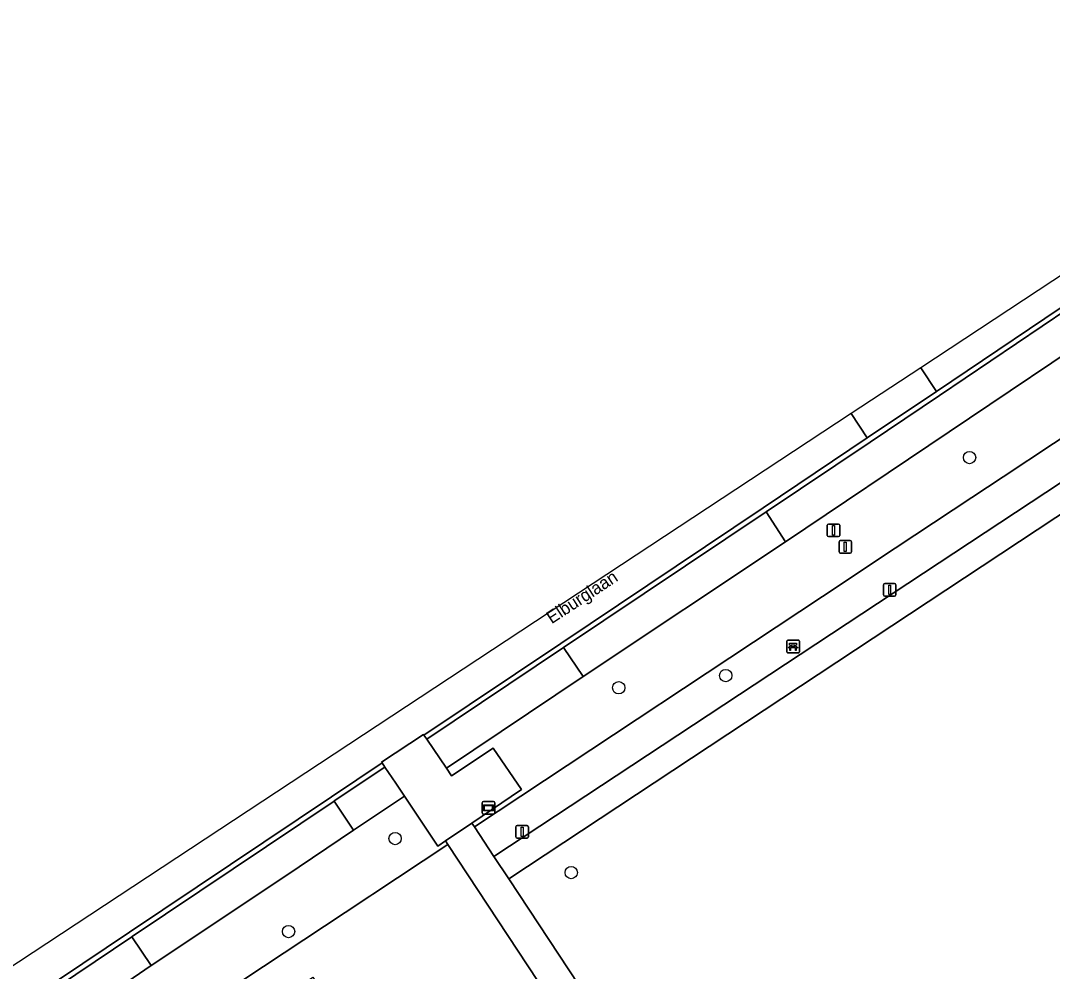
# Model space of a CAD drawing. Extents: x 158352 to 159489, y 383828 to 384603.
# Drawn here: x 158477.8 to 158559.6, y 384307.9 to 384383.3 of the extents above; entities that cross this region are included whole.
import ezdxf

# ---------------------------------------------------------------- set-up
doc = ezdxf.new("R2010")
doc.units = 0
for name, color, linetype in [('IMGEO_Afsluitpaal', 7, 'Continuous'), ('IMGEO_Bank', 7, 'Continuous'), ('IMGEO_Boom', 7, 'Continuous'), ('IMGEO_Groenvoorziening', 7, 'Continuous'), ('IMGEO_Informatiebord', 7, 'Continuous'), ('IMGEO_Lichtmast', 7, 'Continuous'), ('IMGEO_Openbare_ruimte_label', 7, 'Continuous'), ('IMGEO_Parkeervlak_halfverhard', 7, 'Continuous'), ('IMGEO_Rijbaan_lokaal_gesloten', 7, 'Continuous'), ('IMGEO_Rijbaan_lokaal_halfverhard', 7, 'Continuous'), ('IMGEO_Voetgangersgebied_gesloten', 7, 'Continuous'), ('IMGEO_Voetgangersgebied_open', 7, 'Continuous'), ('IMGEO_Voetpad_open', 7, 'Continuous')]:
    doc.layers.add(name, color=color, linetype=linetype)

msp = doc.modelspace()

# ---------------------------------------------------------------- linework, layer by layer
at = {"layer": 'IMGEO_Afsluitpaal'}
for p, q in [((158541.758, 384342.436), (158541.758, 384343.236)), ((158541.758, 384343.236), (158541.758, 384342.436)), ((158541.858, 384343.336), (158542.648, 384343.336)), ((158542.648, 384343.336), (158541.858, 384343.336)), ((158542.748, 384343.236), (158542.748, 384342.436)), ((158542.748, 384342.436), (158542.748, 384343.236)), ((158542.648, 384342.336), (158541.858, 384342.336)), ((158541.858, 384342.336), (158542.648, 384342.336)), ((158542.688, 384341.133), (158542.688, 384341.933)), ((158542.688, 384341.933), (158542.688, 384341.133)), ((158542.788, 384342.033), (158543.578, 384342.033)), ((158543.578, 384342.033), (158542.788, 384342.033)), ((158543.678, 384341.933), (158543.678, 384341.133)), ((158543.678, 384341.133), (158543.678, 384341.933)), ((158543.578, 384341.033), (158542.788, 384341.033)), ((158542.788, 384341.033), (158543.578, 384341.033))]:
    msp.add_line(p, q, dxfattribs=at)
for points in [[(158542.178, 384343.211), (158542.328, 384343.211), (158542.328, 384342.461), (158542.178, 384342.461), (158542.178, 384343.211)], [(158543.108, 384341.908), (158543.258, 384341.908), (158543.258, 384341.158), (158543.108, 384341.158), (158543.108, 384341.908)]]:
    msp.add_lwpolyline(points, dxfattribs=at)
for centre, start, end in [((158541.858, 384343.236), 90, 180), ((158541.858, 384343.236), 90, 180), ((158542.648, 384343.236), 0, 90), ((158542.648, 384343.236), 360, 90), ((158541.858, 384342.436), 180, 270), ((158541.858, 384342.436), 180, 270), ((158542.648, 384342.436), 270, 0), ((158542.648, 384342.436), 270, 0), ((158542.788, 384341.933), 90, 180), ((158542.788, 384341.933), 90, 180), ((158543.578, 384341.933), 0, 90), ((158543.578, 384341.933), 360, 90), ((158542.788, 384341.133), 180, 270), ((158542.788, 384341.133), 180, 270), ((158543.578, 384341.133), 270, 0), ((158543.578, 384341.133), 270, 0)]:
    msp.add_arc(centre, 0.1, start, end, dxfattribs=at)
at = {"layer": 'IMGEO_Bank'}
for p, q in [((158538.544, 384333.196), (158538.544, 384334.037)), ((158538.544, 384334.037), (158538.544, 384333.196)), ((158538.619, 384334.121), (158539.46, 384334.121)), ((158539.46, 384334.121), (158538.619, 384334.121)), ((158538.853, 384333.627), (158538.853, 384333.733)), ((158538.897, 384333.733), (158538.897, 384333.627)), ((158539.185, 384333.739), (158538.903, 384333.739)), ((158539.191, 384333.627), (158539.191, 384333.733)), ((158539.235, 384333.733), (158539.235, 384333.627)), ((158539.544, 384334.046), (158539.544, 384333.205)), ((158539.544, 384333.205), (158539.544, 384334.046)), ((158539.469, 384333.121), (158538.628, 384333.121)), ((158538.628, 384333.121), (158539.469, 384333.121)), ((158539.241, 384333.519), (158538.848, 384333.519)), ((158538.903, 384333.621), (158539.185, 384333.621))]:
    msp.add_line(p, q, dxfattribs=at)
for points in [[(158538.847, 384333.739), (158538.761, 384333.739), (158538.761, 384333.9), (158539.324, 384333.9), (158539.324, 384333.739), (158539.241, 384333.739)], [(158538.791, 384333.519), (158538.649, 384333.519), (158538.761, 384333.621), (158538.847, 384333.621)], [(158538.841, 384333.512), (158538.841, 384333.305), (158538.798, 384333.305), (158538.798, 384333.512)], [(158539.241, 384333.621), (158539.324, 384333.621), (158539.436, 384333.519), (158539.297, 384333.519)], [(158539.291, 384333.512), (158539.291, 384333.305), (158539.247, 384333.305), (158539.247, 384333.512)]]:
    msp.add_lwpolyline(points, dxfattribs=at)
for centre, radius, start, end in [((158538.622, 384334.043), 0.0779, 92.4484, 184.28452), ((158538.622, 384334.043), 0.0779, 92.4484, 184.28452), ((158538.846, 384333.732), 0.00671, 2.89567, 87.10433), ((158538.903, 384333.732), 0.00671, 92.89567, 177.10433), ((158539.185, 384333.732), 0.00671, 2.89567, 87.10433), ((158539.242, 384333.732), 0.00671, 92.89567, 177.10433), ((158539.466, 384334.043), 0.0779, 2.4484, 94.28452), ((158539.466, 384334.043), 0.0779, 2.4484, 94.28452), ((158538.622, 384333.199), 0.0779, 182.4484, 274.28452), ((158538.622, 384333.199), 0.0779, 182.4484, 274.28452), ((158538.791, 384333.512), 0.00671, 2.89567, 87.10433), ((158538.848, 384333.512), 0.00671, 92.89567, 177.10433), ((158538.846, 384333.628), 0.00671, 272.89567, 357.10433), ((158538.903, 384333.628), 0.00671, 182.89567, 267.10433), ((158539.185, 384333.628), 0.00671, 272.89567, 357.10433), ((158539.242, 384333.628), 0.00671, 182.89567, 267.10433), ((158539.24, 384333.512), 0.00671, 2.89567, 87.10433), ((158539.297, 384333.512), 0.00671, 92.89567, 177.10433), ((158539.466, 384333.199), 0.0779, 272.4484, 4.28452), ((158539.466, 384333.199), 0.0779, 272.4484, 4.28452)]:
    msp.add_arc(centre, radius, start, end, dxfattribs=at)
at = {"layer": 'IMGEO_Boom'}
for centre in [(158553.039, 384348.611), (158533.699, 384331.315), (158525.212, 384330.356), (158507.477, 384318.398), (158521.447, 384315.696), (158499.027, 384311.022)]:
    msp.add_circle(centre, 0.489, dxfattribs=at)
at = {"layer": 'IMGEO_Groenvoorziening'}
for points in [[(158597.968, 384381.688), (158580.491, 384370.157), (158564.395, 384359.376), (158538.445, 384341.932), (158522.404, 384331.253), (158511.547, 384323.983), (158511.963, 384323.375), (158515.267, 384325.564), (158517.495, 384322.276), (158513.57, 384319.62), (158513.764, 384319.326), (158543.247, 384338.837)], [(158543.247, 384338.837), (158545.665, 384340.437), (158553.229, 384345.443), (158555.697, 384347.076), (158595.632, 384373.504), (158616.915, 384341.478), (158623.072, 384345.488), (158620.213, 384349.404), (158618.74, 384351.667), (158600.765, 384379.404)], [(158595.632, 384373.504), (158555.697, 384347.076), (158553.229, 384345.443), (158545.665, 384340.437), (158543.247, 384338.837), (158513.764, 384319.326), (158515.315, 384316.974), (158567.631, 384351.478)], [(158568.525, 384349.576), (158516.49, 384315.194)], [(158516.49, 384315.194), (158555.444, 384256.156), (158609.849, 384292.047)]]:
    msp.add_lwpolyline(points, dxfattribs=at)
for points in [[(158564.395, 384359.376), (158562.875, 384361.764), (158550.647, 384353.524), (158545.154, 384349.84), (158536.904, 384344.293), (158538.445, 384341.932)], [(158522.404, 384331.253), (158520.837, 384333.541), (158509.983, 384326.268), (158511.547, 384323.983)], [(158508.214, 384321.756), (158507.527, 384322.782), (158506.664, 384324.062), (158502.656, 384321.382), (158502.632, 384321.366), (158504.188, 384319.06)], [(158503.508, 384312.539), (158505.47, 384313.838), (158505.714, 384313.999), (158511.655, 384317.93), (158511.475, 384318.203), (158510.877, 384317.798), (158508.643, 384321.115), (158508.214, 384321.756), (158504.188, 384319.06), (158498.798, 384315.441), (158488.137, 384308.335), (158478.213, 384301.546), (158480.819, 384297.524)], [(158511.655, 384317.93), (158505.714, 384313.999), (158505.47, 384313.838), (158503.508, 384312.539), (158480.819, 384297.524), (158481.702, 384296.16), (158484.352, 384292.303), (158488.719, 384295.389), (158491.41, 384297.213), (158489.698, 384299.777), (158500.96, 384307.394), (158510.008, 384294.056), (158511.043, 384294.711), (158517.674, 384284.885), (158520.706, 384286.929), (158522.024, 384284.953), (158529.889, 384290.306)], [(158488.137, 384308.335), (158486.589, 384310.604), (158479.243, 384305.664), (158479.078, 384305.554), (158478.213, 384301.546)]]:
    msp.add_lwpolyline(points, close=True, dxfattribs=at)
at = {"layer": 'IMGEO_Informatiebord'}
for p, q in [((158514.389, 384320.426), (158514.389, 384321.226)), ((158514.389, 384321.226), (158514.389, 384320.426)), ((158514.489, 384321.326), (158515.279, 384321.326)), ((158515.279, 384321.326), (158514.489, 384321.326)), ((158515.379, 384321.226), (158515.379, 384320.426)), ((158515.379, 384320.426), (158515.379, 384321.226)), ((158515.279, 384320.326), (158514.489, 384320.326)), ((158514.489, 384320.326), (158515.279, 384320.326))]:
    msp.add_line(p, q, dxfattribs=at)
for points in [[(158514.49, 384321.058), (158515.278, 384321.058), (158515.278, 384320.594), (158514.49, 384320.594), (158514.49, 384321.058)], [(158514.555, 384320.993), (158514.555, 384320.659), (158515.213, 384320.659), (158515.213, 384320.993), (158514.555, 384320.993)]]:
    msp.add_lwpolyline(points, dxfattribs=at)
for centre, start, end in [((158514.489, 384321.226), 90, 180), ((158514.489, 384321.226), 90, 180), ((158515.279, 384321.226), 0, 90), ((158515.279, 384321.226), 360, 90), ((158514.489, 384320.426), 180, 270), ((158514.489, 384320.426), 180, 270), ((158515.279, 384320.426), 270, 0), ((158515.279, 384320.426), 270, 0)]:
    msp.add_arc(centre, 0.1, start, end, dxfattribs=at)
at = {"layer": 'IMGEO_Lichtmast'}
for p, q in [((158546.31, 384338.621), (158547.1, 384338.621)), ((158547.1, 384338.621), (158546.31, 384338.621)), ((158546.21, 384337.721), (158546.21, 384338.521)), ((158546.21, 384338.521), (158546.21, 384337.721)), ((158547.2, 384338.521), (158547.2, 384337.721)), ((158547.2, 384337.721), (158547.2, 384338.521)), ((158547.1, 384337.621), (158546.31, 384337.621)), ((158546.31, 384337.621), (158547.1, 384337.621)), ((158517.057, 384318.522), (158517.057, 384319.322)), ((158517.057, 384319.322), (158517.057, 384318.522)), ((158517.157, 384319.422), (158517.947, 384319.422)), ((158517.947, 384319.422), (158517.157, 384319.422)), ((158518.047, 384319.322), (158518.047, 384318.522)), ((158518.047, 384318.522), (158518.047, 384319.322)), ((158517.947, 384318.422), (158517.157, 384318.422)), ((158517.157, 384318.422), (158517.947, 384318.422))]:
    msp.add_line(p, q, dxfattribs=at)
for points in [[(158546.63, 384338.496), (158546.78, 384338.496), (158546.78, 384337.746), (158546.63, 384337.746), (158546.63, 384338.496)], [(158517.477, 384319.297), (158517.627, 384319.297), (158517.627, 384318.547), (158517.477, 384318.547), (158517.477, 384319.297)]]:
    msp.add_lwpolyline(points, dxfattribs=at)
for centre, start, end in [((158546.31, 384338.521), 90, 180), ((158546.31, 384338.521), 90, 180), ((158547.1, 384338.521), 0, 90), ((158547.1, 384338.521), 360, 90), ((158546.31, 384337.721), 180, 270), ((158546.31, 384337.721), 180, 270), ((158547.1, 384337.721), 270, 0), ((158547.1, 384337.721), 270, 0), ((158517.157, 384319.322), 90, 180), ((158517.157, 384319.322), 90, 180), ((158517.947, 384319.322), 0, 90), ((158517.947, 384319.322), 360, 90), ((158517.157, 384318.522), 180, 270), ((158517.157, 384318.522), 180, 270), ((158517.947, 384318.522), 270, 0), ((158517.947, 384318.522), 270, 0)]:
    msp.add_arc(centre, 0.1, start, end, dxfattribs=at)
at = {"layer": 'IMGEO_Parkeervlak_halfverhard'}
for points in [[(158538.445, 384341.932), (158536.904, 384344.293), (158520.837, 384333.541), (158522.404, 384331.253)], [(158498.798, 384315.441), (158504.188, 384319.06), (158502.632, 384321.366), (158486.63, 384310.631), (158486.589, 384310.604), (158488.137, 384308.335)]]:
    msp.add_lwpolyline(points, close=True, dxfattribs=at)
at = {"layer": 'IMGEO_Rijbaan_lokaal_gesloten'}
for points in [[(158549.173, 384355.73), (158550.424, 384353.856), (158562.651, 384362.095), (158578.714, 384372.851), (158591.974, 384381.688), (158590.969, 384383.256)], [(158549.173, 384355.73), (158543.653, 384352.095), (158544.931, 384350.172), (158550.424, 384353.856)]]:
    msp.add_lwpolyline(points, close=True, dxfattribs=at)
for points in [[(158543.653, 384352.095), (158414.938, 384267.325), (158415.773, 384267.534), (158421.001, 384268.843)], [(158428.004, 384271.944), (158456.564, 384290.996), (158469.318, 384299.504), (158479.02, 384305.996), (158486.407, 384310.963), (158502.433, 384321.714), (158506.44, 384324.394), (158506.412, 384324.448), (158509.723, 384326.659), (158509.757, 384326.598), (158520.613, 384333.873), (158536.677, 384344.622), (158544.931, 384350.172), (158543.653, 384352.095)]]:
    msp.add_lwpolyline(points, dxfattribs=at)
at = {"layer": 'IMGEO_Rijbaan_lokaal_halfverhard'}
msp.add_lwpolyline([(158578.942, 384372.522), (158590.927, 384380.52), (158592.185, 384381.359), (158592.118, 384381.463), (158591.974, 384381.688), (158578.714, 384372.851), (158562.651, 384362.095), (158550.424, 384353.856), (158544.931, 384350.172), (158536.677, 384344.622), (158520.613, 384333.873), (158509.757, 384326.598), (158509.983, 384326.268), (158520.837, 384333.541), (158536.904, 384344.293), (158545.154, 384349.84), (158550.647, 384353.524), (158562.875, 384361.764)], close=True, dxfattribs=at)
msp.add_lwpolyline([(158428.201, 384271.596), (158428.524, 384271.811), (158456.169, 384290.251), (158456.786, 384290.663), (158469.54, 384299.171), (158469.591, 384299.206), (158479.078, 384305.554), (158479.243, 384305.664), (158486.589, 384310.604), (158486.63, 384310.631), (158502.632, 384321.366), (158502.656, 384321.382), (158506.664, 384324.062), (158506.44, 384324.394), (158502.433, 384321.714), (158486.407, 384310.963), (158479.02, 384305.996), (158469.318, 384299.504), (158456.564, 384290.996), (158428.004, 384271.944)], dxfattribs=at)
at = {"layer": 'IMGEO_Voetgangersgebied_gesloten'}
msp.add_lwpolyline([(158567.631, 384351.478), (158515.315, 384316.974), (158516.49, 384315.194), (158568.525, 384349.576)], dxfattribs=at)
at = {"layer": 'IMGEO_Voetgangersgebied_open'}
msp.add_lwpolyline([(158516.49, 384315.194), (158515.315, 384316.974), (158513.764, 384319.326), (158513.57, 384319.62), (158511.475, 384318.203), (158511.655, 384317.93), (158529.889, 384290.306), (158530.729, 384289.034), (158553.337, 384254.783), (158554.785, 384252.589), (158556.449, 384250.068), (158558.536, 384251.47), (158556.903, 384253.946), (158555.444, 384256.156)], close=True, dxfattribs=at)
at = {"layer": 'IMGEO_Voetpad_open'}
msp.add_lwpolyline([(158515.267, 384325.564), (158511.963, 384323.375), (158511.547, 384323.983), (158509.983, 384326.268), (158509.757, 384326.598), (158509.723, 384326.659), (158506.412, 384324.448), (158506.44, 384324.394), (158506.664, 384324.062), (158507.527, 384322.782), (158508.214, 384321.756), (158508.643, 384321.115), (158510.877, 384317.798), (158511.475, 384318.203), (158513.57, 384319.62), (158517.495, 384322.276)], close=True, dxfattribs=at)

# ---------------------------------------------------------------- texts
at = {"layer": 'IMGEO_Openbare_ruimte_label'}
msp.add_text('Elburglaan', height=1, rotation=33.1656, dxfattribs=at).set_placement((158519.892, 384335.384))

doc.saveas('drawing.dxf')
